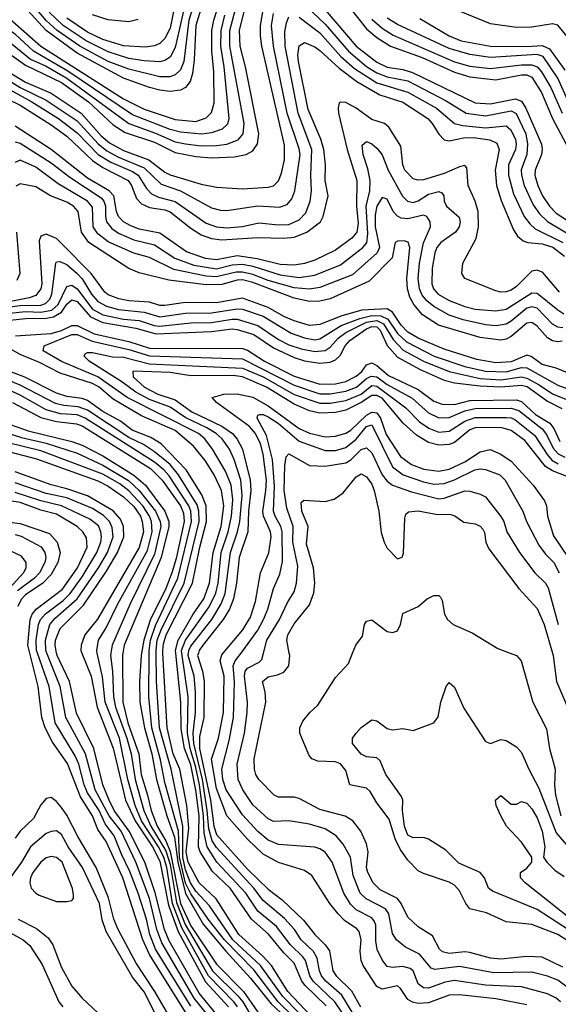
# Model space of a CAD drawing. Header units: inches. Extents: x 884549 to 1028252, y 526810 to 653624.
# Tile 291 of 656: x 893368 to 895452, y 618640 to 622452. Entities that reach past the tile are written whole.
import ezdxf

# ---------------------------------------------------------------- set-up
doc = ezdxf.new("R2010")
doc.units = ezdxf.units.IN
doc.header["$MEASUREMENT"] = 0
doc.layers.add('A8691', color=7, linetype='Continuous')
doc.layers.add('A8692', color=7, linetype='Continuous')

msp = doc.modelspace()

# ---------------------------------------------------------------- linework, layer by layer
at = {"layer": 'A8691', "color": 5}
for points, elevation in [([(894009.9, 618609.9), (893870, 618833.1), (893844.8, 618890), (893767.4, 619130), (893702.1, 619270), (893670, 619316.8), (893649.1, 619370), (893603.6, 619443.6), (893552.6, 619572.6), (893495.1, 619655.1), (893466.7, 619710), (893453.6, 619750), (893439.5, 619870), (893406.6, 620000)], 3680), ([(894030, 618632.6), (893893.7, 618853.7), (893872, 618910), (893857.9, 618970), (893826, 619070), (893794.5, 619154.5), (893761.2, 619221.2), (893732.9, 619292.9), (893698.6, 619338.6), (893674.8, 619390), (893630, 619458.3), (893617.3, 619490), (893596.6, 619570), (893582.7, 619602.7), (893505.3, 619730), (893482.4, 619870), (893436.9, 620000)], 3660), ([(894110, 618580.1), (894043.6, 618663.6), (893917.7, 618877.7), (893898.6, 618930), (893869.8, 619050), (893817.3, 619190), (893761.1, 619310), (893714.4, 619370), (893659.4, 619470), (893621.8, 619610), (893545.7, 619750), (893524.4, 619870), (893472.7, 620000)], 3640), ([(894139, 618590), (894062.5, 618682.5), (893946.3, 618886.3), (893928, 618930), (893891.5, 619071.5), (893852.4, 619190), (893790.8, 619310), (893733, 619390), (893713.5, 619430), (893689.9, 619490.1), (893655, 619630), (893587.7, 619767.7), (893560, 619890), (893512.4, 619990), (893510.4, 620000)], 3620), ([(893608.8, 620000), (893643.8, 619910), (893668, 619790), (893730, 619632.3), (893777.7, 619430), (893814.3, 619350), (893881.4, 619250), (893910, 619194.6), (893944.1, 619024.1), (893981.7, 618921.7), (894087.2, 618727.2), (894176.4, 618630)], 3580), ([(894211.3, 618630), (894196, 618650), (894098.3, 618750), (893995.8, 618935.8), (893959.3, 619030), (893936.9, 619170), (893925.9, 619210), (893905.3, 619250), (893838.8, 619350), (893814.5, 619410), (893786.9, 619510), (893753.5, 619670), (893699.1, 619810), (893687.8, 619907.8), (893668.1, 620000)], 3560), ([(893720.5, 620000), (893719, 619990), (893727.4, 619930), (893731, 619830), (893737.9, 619790), (893782.3, 619670), (893799.4, 619610), (893815, 619510), (893848.1, 619390), (893875.1, 619330), (893933.8, 619233.8), (893950, 619181.3), (893974, 619034), (894008.4, 618948.4), (894114.4, 618770), (894212.5, 618672.5), (894231.3, 618650), (894267.5, 618587.5)], 3540), ([(893767.3, 620000), (893765.6, 619990), (893766.9, 619810), (893786.1, 619730), (893828.2, 619610), (893838.2, 619530), (893862.9, 619450), (893876, 619390), (893900, 619330), (893933, 619273), (893950, 619231.2), (893990.4, 619030.4), (894030, 618944.4), (894130, 618795.8), (894233.6, 618690), (894290, 618609.5)], 3520), ([(893839.7, 620000), (893838.1, 619990), (893831.9, 619890), (893832.5, 619810), (893851.1, 619710), (893878.6, 619610), (893897.8, 619510), (893937.5, 619370), (893967, 619287), (893979.5, 619190), (894009.4, 619069.4), (894078, 618950), (894165.5, 618845.5), (894261.5, 618741.5), (894341.3, 618641.3), (894396, 618590)], 3480), ([(894429.3, 618590), (894368.1, 618650), (894273.5, 618773.5), (894159.8, 618890), (894096.9, 618970), (894030, 619067.3), (894010, 619109.1), (893986.2, 619210), (893981.8, 619310), (893930, 619498.4), (893912.8, 619587.2), (893879.3, 619710), (893867.4, 619830), (893868.8, 620000)], 3460), ([(894445.7, 618610), (894385.9, 618670), (894299.6, 618790), (894193.2, 618890), (894101.8, 619021.8), (894050, 619078.2), (894029, 619110), (894010, 619161.1), (893998.6, 619210), (893999.7, 619330), (893954.4, 619550), (893908.8, 619710), (893897.8, 619890), (893896.2, 620000)], 3440), ([(894494.9, 618594.9), (894405.7, 618690), (894342, 618790), (894307.3, 618827.3), (894216.3, 618910), (894128.4, 619048.4), (894062.3, 619110), (894020.1, 619190), (894011.4, 619230), (894022.2, 619322.2), (894014.3, 619410), (893987, 619550), (893961.5, 619610), (893938.9, 619710), (893922.3, 620000)], 3420), ([(894554.1, 618634.1), (894472.7, 618712.7), (894459.4, 618730), (894430, 618799.4), (894390, 618839.8), (894331, 618911), (894264.3, 618970), (894182.9, 619090), (894114.6, 619154.6), (894065.9, 619230), (894060.2, 619250), (894061.8, 619370), (894049.5, 619469.5), (894030, 619567.1), (894005.9, 619630), (893992.9, 619707.1), (893991.4, 619810), (893971.9, 620000)], 3380), ([(894641.8, 618570), (894588, 618650), (894503.7, 618730), (894491, 618750), (894474.5, 618810), (894464.2, 618824.2), (894416.1, 618870), (894361.8, 618941.8), (894290, 619000.1), (894242.4, 619070), (894130.9, 619190.9), (894093.9, 619250), (894082.1, 619302.1), (894078.8, 619370), (894063.9, 619490), (894050, 619557.3), (894027.2, 619630), (894016.9, 619690), (894019.2, 619830), (893995.9, 620000)], 3360), ([(894654.8, 618610), (894615, 618675), (894552.2, 618730), (894536.1, 618750), (894527.5, 618770), (894519.1, 618819.1), (894504.9, 618844.9), (894456.9, 618890), (894431.2, 618930), (894392.4, 618972.4), (894310, 619041.7), (894273.7, 619090), (894130, 619247.5), (894113.3, 619273.3), (894099.3, 619319.3), (894093.7, 619390), (894075.6, 619510), (894042.2, 619650), (894039, 619690), (894048.7, 619770), (894048.4, 619850), (894043.4, 619910), (894020, 619990), (894021.1, 620000)], 3340), ([(894059.5, 620000), (894056.5, 619990), (894075.6, 619930), (894081.2, 619890), (894080.3, 619750), (894063.5, 619676.5), (894063.7, 619630), (894105.9, 619430), (894118.6, 619330), (894130, 619297.7), (894250, 619162.8), (894330, 619085.2), (894384.2, 619044.2), (894466.4, 618966.4), (894509.9, 618910), (894550.6, 618870.6), (894566.5, 618846.5), (894580.2, 618770), (894592, 618750), (894652, 618692), (894686.7, 618630)], 3320), ([(895330, 618637.4), (895210, 618661.2), (895070, 618677.3), (895030, 618675.4), (894950, 618646), (894910, 618642.9), (894887.9, 618647.9), (894870, 618659.2), (894841.5, 618701.5), (894830, 618711.7), (894770, 618698.3), (894750, 618709.5), (894697.2, 618790), (894690, 618809.8), (894686, 618846), (894689.6, 618890), (894681.3, 618921.3), (894672.6, 618932.6), (894624.7, 618964.7), (894600.1, 618990), (894567.9, 619030), (894498.7, 619138.7), (894470, 619158.3), (894370, 619189.2), (894310, 619221.7), (894250, 619279.4), (894170, 619370), (894130, 619475.6), (894110, 619589.5), (894137.6, 619670), (894156.8, 619770), (894159.1, 619910), (894143, 619970), (894150, 619993.7), (894155.3, 620000)], 3280), ([(895460.9, 618650), (895444, 618664), (895410, 618681), (895310, 618707.3), (895170, 618714), (895050, 618732.4), (895014.4, 618725.6), (894950, 618702.4), (894930, 618703.8), (894910, 618719.9), (894890, 618769.1), (894878.6, 618778.6), (894850, 618786.7), (894810, 618782.5), (894790, 618786.8), (894770, 618812.7), (894751.8, 618851.8), (894745.9, 618885.9), (894746.1, 618946.1), (894740.8, 618960.8), (894730, 618975.4), (894670, 619005.2), (894647.7, 619027.7), (894622.9, 619070), (894577, 619190), (894550, 619229.2), (894530, 619242.5), (894510, 619248.8), (894370, 619259.2), (894330, 619275), (894290, 619309.6), (894230, 619374), (894166.7, 619470), (894153.4, 619510), (894149.7, 619550.3), (894179, 619661), (894195.7, 619750), (894199, 619890), (894194.3, 619950), (894202.1, 619970), (894224.4, 620000)], 3260), ([(895508.7, 618690), (895450, 618733.2), (895410, 618748.9), (895350, 618764.6), (895202.5, 618762.5), (895070, 618785.9), (894974.3, 618774.3), (894959.9, 618779.9), (894914.6, 618834.6), (894860.8, 618860.8), (894825.8, 618890), (894810, 618914.5), (894796.7, 618990), (894784.1, 619010), (894708.7, 619048.7), (894685.7, 619070), (894658.8, 619138.8), (894647.5, 619210), (894619.6, 619259.6), (894592.8, 619292.8), (894550, 619319.6), (894490, 619338), (894410, 619350.4), (894350, 619347.7), (894330, 619358.5), (894270, 619412.5), (894231.1, 619470), (894212.7, 619510), (894209.1, 619570), (894237.8, 619690), (894248, 619770), (894249.9, 619810.1), (894238.1, 619910), (894240.5, 619930), (894250, 619941.3), (894294.7, 619965.3), (894304.6, 619975.4), (894311.2, 620000)], 3240), ([(895470, 618784), (895390, 618821.9), (895330, 618824.9), (895230, 618814.2), (895190, 618818.8), (895110, 618841), (895090, 618843.3), (895030, 618836.6), (895003.7, 618843.7), (894993.1, 618853.1), (894965.4, 618905.4), (894910, 618939.5), (894870, 618976.8), (894844.2, 619030), (894829.7, 619049.7), (894763.4, 619083.4), (894736.3, 619110), (894715.3, 619150), (894709.9, 619170), (894716.7, 619230), (894710, 619261.7), (894687.8, 619310), (894656.9, 619350), (894628, 619368), (894530, 619394.5), (894450, 619436.4), (894430, 619441.7), (894370, 619441.8), (894352.1, 619450), (894293.4, 619510), (894281.7, 619530), (894276, 619550), (894275.4, 619590), (894320.6, 619810), (894318.3, 619850), (894307.2, 619890), (894330, 619908), (894364.9, 619915.1), (894390, 619925.5), (894409.9, 619950), (894412.7, 619990), (894410.9, 620000)], 3220), ([(895490, 618884.4), (895450, 618909.7), (895350, 618949), (895250, 618959.1), (895174.5, 618994.5), (895110.3, 619010.3), (895094.9, 619030), (895070, 619079.4), (895050, 619101.1), (895030, 619112.7), (894930, 619146), (894910, 619156.8), (894870, 619198.3), (894840.6, 619240.6), (894820.7, 619280.7), (894797.1, 619357.1), (894750, 619420.2), (894724, 619464), (894710, 619476.9), (894646.1, 619490), (894630, 619545.8), (894610, 619571.2), (894590, 619579.4), (894521.9, 619581.9), (894498.9, 619590), (894486.2, 619606.2), (894451.5, 619690), (894451.6, 619710), (894464, 619736), (894490.9, 619770), (894521.7, 619798.3), (894590, 619905.1), (894640.2, 619959.8), (894656.3, 620000)], 3180), ([(895265.5, 620000), (895290, 619990.9), (895308.5, 619970), (895354.1, 619810), (895406.7, 619706.7), (895418.6, 619630), (895440.4, 619550), (895437.2, 619490), (895441.9, 619450), (895462, 619370)], 3180), ([(895429.3, 620000), (895432.2, 619990), (895445.2, 619890), (895513.7, 619730)], 3220), ([(895513.7, 618913.7), (895370, 619007.6), (895197.8, 619077.8), (895182.7, 619090), (895166.1, 619130), (895149.9, 619149.9), (895066.8, 619186.8), (895017.4, 619237.4), (894950, 619279.8), (894930, 619286.1), (894890, 619285.1), (894870, 619294.5), (894856.8, 619330), (894849.9, 619390), (894850.4, 619430), (894845, 619445), (894785.2, 619530), (894763.3, 619583.3), (894750, 619594.5), (894710, 619598.5), (894690, 619608.8), (894655.8, 619650), (894656.3, 619670), (894669.6, 619690), (894690, 619712.2), (894730, 619742), (894750, 619737.3), (894790, 619707.3), (894810, 619702.8), (894850, 619708), (894890, 619700.4), (894970, 619730.4), (894987.2, 619752.8), (894997.2, 619810), (895018.3, 619870), (895030, 619886.4), (895050, 619867.8), (895086.8, 619786.8), (895170, 619657.8), (895190, 619650.3), (895230, 619665.7), (895250, 619662), (895290, 619636.4), (895310, 619614.4), (895337.7, 619550), (895377.3, 619477.3), (895443.5, 619303.5), (895490.3, 619250.3)], 3160), ([(893971.7, 618550), (893890.8, 618690), (893819.1, 618799.1), (893748.8, 618930), (893731.5, 618970), (893711.9, 619051.9), (893663.1, 619170), (893592.8, 619290), (893550, 619372.9), (893530, 619401.5), (893510, 619425.2), (893490, 619440.3), (893470, 619437.2), (893450, 619412.7), (893421.1, 619358.9), (893370, 619310.9), (893350, 619283.3)], 3720), ([(895606.4, 618886.4), (895324.2, 619110), (895306.3, 619130), (895306, 619150), (895330, 619166.7), (895349.8, 619190), (895349.9, 619210), (895310, 619267.9), (895251.6, 619330), (895229.6, 619370), (895211.5, 619410), (895209.8, 619429.8), (895230, 619448.7), (895270, 619414.3), (895290, 619414.7), (895310, 619424.7), (895330, 619419.4), (895350, 619397.4), (895370, 619361.5), (895390, 619310.2), (895399.8, 619250), (895395.5, 619210), (895407.7, 619190), (895439.2, 619159.2), (895475.1, 619135.1)], 3140), ([(893888.9, 618610), (893850, 618688.2), (893804.9, 618744.9), (893702, 618922), (893687.5, 618967.5), (893676.5, 619030), (893611.1, 619170), (893554.8, 619250), (893530, 619298.1), (893510, 619311.4), (893490, 619309.5), (893470, 619301.3), (893409, 619250), (893374.4, 619190), (893330.5, 619130)], 3740), ([(893361.9, 618970), (893433.3, 618933.3), (893477.4, 618897.4), (893495.5, 618870), (893530, 618783), (893569.6, 618710), (893610, 618663.2), (893670, 618607.6)], 3740), ([(893330, 618918.6), (893381.5, 618890), (893407.2, 618867.2), (893454.7, 618794.7), (893519.4, 618650), (893534.8, 618630)], 3720)]:
    msp.add_lwpolyline(points, dxfattribs=dict(at, elevation=elevation))
at = {"layer": 'A8691', "color": 5, "elevation": 3760}
msp.add_lwpolyline([(893490, 619212.8), (893470, 619206.7), (893450, 619190.4), (893419.1, 619150), (893409.3, 619130), (893406.9, 619110), (893412.5, 619090), (893430, 619070.1), (893443.1, 619063.1), (893510, 619038.2), (893550, 619037.8), (893570, 619042.4), (893575.8, 619050), (893576.5, 619063.5), (893571.6, 619088.4), (893532, 619190), (893510, 619208.2)], close=True, dxfattribs=at)
at = {"layer": 'A8692', "color": 5}
for points, elevation in [([(893330, 622456.1), (893449.8, 622350), (893770, 622146.4), (893850, 622105.5), (893970, 622066.5), (894050, 622058.5), (894090, 622072), (894110, 622093.4), (894119.9, 622130), (894119.4, 622250), (894111.9, 622331.9), (894111, 622410), (894119.3, 622450), (894176, 622630)], 3780), ([(894086.1, 622550), (894049.2, 622430), (894043.1, 622296.9), (894036.3, 622243.7), (894027, 622213), (894010, 622189.7), (893990, 622179.4), (893950, 622174.2), (893910, 622178.9), (893870, 622189.8), (893770, 622226.5), (893590, 622323.3), (893469.6, 622410), (893370, 622520.4)], 3820), ([(894053.2, 622550), (894022.5, 622450), (894002.8, 622290), (893990, 622257.7), (893970, 622238.4), (893949.4, 622230.6), (893910, 622230.6), (893790, 622260.5), (893710, 622290.8), (893600.2, 622350), (893513.1, 622410), (893470, 622449.8), (893390, 622544.6)], 3840), ([(894015.3, 622550), (893970, 622344.1), (893950, 622307), (893930, 622294.1), (893910, 622289.8), (893850, 622292.6), (893790, 622302.7), (893710, 622327.6), (893624.5, 622370), (893535.4, 622430), (893481.3, 622481.3)], 3860), ([(893975.5, 622550), (893950, 622419.2), (893930, 622380.1), (893910, 622359.9), (893889.4, 622350.6), (893853.4, 622346.6), (893770, 622350.9), (893690, 622375.4), (893630, 622404.6), (893550, 622458.5)], 3880), ([(894428.8, 622551.2), (894550, 622434.9), (894639.7, 622330), (894710, 622270.5), (894750, 622246.6), (894790, 622230.8), (894870, 622215.5), (895018.7, 622138.7), (895095.4, 622090), (895170, 622079.8), (895270, 622099.8), (895289, 622089), (895326.7, 622010), (895333.7, 621970), (895330.1, 621930), (895309, 621871), (895309.3, 621850), (895320.2, 621810), (895355.2, 621735.2), (895380.2, 621700.2), (895410.7, 621670.7), (895513, 621610)], 3660), ([(894605.3, 622550), (894710, 622416.8), (894750, 622383.1), (894803.3, 622350), (894925.4, 622305.4), (895050, 622249.7), (895110, 622230.8), (895210, 622219), (895310, 622238.5), (895330, 622239.1), (895350, 622230.3), (895387.1, 622170), (895430.3, 622070.3), (895482.7, 621970)], 3720), ([(893130, 622468.3), (893151.3, 622431.3), (893190, 622398.6), (893290, 622346.7), (893390, 622276.8), (893530, 622209.6), (893634.4, 622134.4), (893730, 622045.3), (893775.7, 622015.7), (893890, 621977.7), (893970, 621937.7), (894050, 621922.2), (894110, 621917.7), (894199.2, 621920.8), (894244.1, 621930), (894270, 621944.7), (894288.7, 621971.3), (894293.7, 622010), (894241.1, 622270), (894220.4, 622350), (894218.2, 622410), (894242.6, 622510)], 3720), ([(893181.9, 622461.9), (893212.3, 622432.3), (893323.5, 622370), (893410, 622298.9), (893470, 622272.6), (893550, 622226.4), (893790, 622049.8), (893893.1, 622013.1), (893970, 621980), (894010, 621971.7), (894070, 621964.2), (894130, 621965.2), (894170, 621970), (894213, 621987), (894232.6, 622010), (894236.6, 622050), (894181.4, 622350), (894180.9, 622410), (894207.9, 622512.1)], 3740), ([(893290, 622270.9), (893390, 622209.9), (893490, 622167.4), (893605.3, 622090), (893682.7, 622002.7), (893715, 621975), (893770, 621945.5), (893867.8, 621910), (893930, 621861.9), (893950, 621852.3), (894070, 621815.6), (894130, 621803.5), (894230, 621797), (894330, 621803.8), (894350.5, 621809.5), (894370, 621828), (894381.6, 621858.4), (894392, 621910), (894393, 621967), (894305.2, 622350), (894299.2, 622390), (894299.3, 622430), (894310, 622490.8)], 3680), ([(894550.4, 622490.4), (894669.5, 622350), (894750, 622287.7), (894790, 622269.1), (894850, 622259.8), (894887.9, 622247.9), (895130, 622129.8), (895190, 622126.1), (895286.4, 622146.4), (895310, 622136.7), (895326.7, 622110), (895387.4, 621970), (895390.4, 621950), (895387, 621930), (895362.7, 621870), (895361.3, 621850), (895372.5, 621810), (895391.5, 621770), (895418.2, 621730), (895443.7, 621703.7), (895557, 621630)], 3680), ([(895522.9, 622342.9), (895450, 622430.8), (895430, 622436.8), (895350, 622423.6), (895290, 622422.7), (895190, 622435.7), (895070, 622485.8)], 3820), ([(894159.9, 622470), (894145.6, 622410), (894145.4, 622350), (894158.3, 622270), (894177.2, 622070), (894171.6, 622048.4), (894151.3, 622028.7), (894110, 622013.9), (894071.5, 622008.5), (893990, 622016.8), (893950, 622027.8), (893804.6, 622084.6), (893553.5, 622253.5), (893420.7, 622330), (893350, 622395.7), (893230, 622472.1)], 3760), ([(893290, 622238.8), (893369.4, 622189.4), (893470, 622141.1), (893590, 622060.4), (893671.5, 621971.5), (893704.7, 621944.7), (893750, 621920.3), (893850, 621879.3), (893915, 621815), (893990, 621789.5), (894110, 621724.5), (894145.2, 621714.8), (894170, 621713.6), (894290, 621731.1), (894373.9, 621726.1), (894403.4, 621736.6), (894420.9, 621759.1), (894432.8, 621790), (894452.8, 621930), (894450, 621952.3), (894403.4, 622090), (894350.2, 622350), (894342.5, 622430), (894350, 622476.3)], 3660), ([(893290, 622202.5), (893414.5, 622134.5), (893518.3, 622070), (893590, 622013.9), (893670.9, 621930), (893720.1, 621900.1), (893804.2, 621864.2), (893826.1, 621850), (893858.7, 621798.7), (893878.5, 621778.5), (893905.6, 621765.6), (893970, 621749), (894090, 621664.1), (894130, 621650.4), (894170, 621646.9), (894230, 621651.3), (894293.8, 621666.2), (894370, 621657.9), (894410, 621659.8), (894450, 621678), (894474.9, 621705.1), (894491.5, 621750), (894497.4, 621790), (894494.7, 621850), (894498.3, 621950), (894445.5, 622090), (894395.6, 622350), (894394.4, 622405.6), (894399.9, 622440.1), (894410, 622463.7)], 3640), ([(893826.5, 622453.5), (893790, 622443.9), (893710, 622451.7), (893650, 622471.8)], 3920), ([(894450, 622462.2), (894530, 622400.9), (894610.4, 622310.4), (894663.4, 622263.4), (894750, 622208.2), (894870, 622171.2), (894981.1, 622110), (895050, 622050), (895082.4, 622042.4), (895170, 622033.3), (895250, 622041), (895267.7, 622027.7), (895286.5, 621990), (895289.8, 621970), (895286.4, 621950), (895259.3, 621890), (895259.3, 621850), (895278.5, 621778.5), (895320.4, 621690), (895342, 621662), (895363.2, 621643.2), (895470.3, 621590.3)], 3640), ([(894730, 622453.9), (894770, 622419), (894812.6, 622392.6), (895050, 622289.8), (895110, 622272.3), (895190, 622263.2), (895310, 622277.1), (895350, 622277.5), (895370.2, 622270.2), (895387.7, 622250), (895423.1, 622190), (895466.8, 622090)], 3740), ([(895493, 622130), (895450, 622225.5), (895393.9, 622310), (895370, 622317.7), (895190, 622305.9), (895110, 622317.4), (895030, 622340.7), (894830, 622433.7), (894790, 622458.9)], 3760), ([(894916.8, 622456.8), (895030, 622389.5), (895075.9, 622370), (895190, 622349.2), (895330, 622348.1), (895390, 622352.9), (895418.9, 622338.9), (895477.2, 622257.2)], 3780), ([(893270, 622169.2), (893370, 622121.4), (893490, 622045.1), (893550, 622000.9), (893650, 621906.7), (893690, 621880.2), (893787.3, 621830), (893800.6, 621810), (893820.4, 621760.4), (893839.4, 621739.4), (893870, 621725), (893930, 621715.5), (893950, 621708.2), (894030, 621644.6), (894070, 621619.7), (894110, 621604.9), (894150, 621600.4), (894290, 621609.1), (894390, 621605.9), (894430, 621609.8), (894479.1, 621630), (894531.8, 621670), (894542.7, 621690), (894561, 621770), (894550.3, 621830), (894551.5, 621890), (894544.4, 621950), (894533.5, 621990), (894484.3, 622104.3), (894447.1, 622290), (894444.7, 622315.3), (894449.1, 622350.9), (894470, 622364), (894510, 622347.5), (894530, 622333.2), (894604.4, 622264.4), (894673, 622213), (894761.1, 622161.1), (894850, 622132.5), (894946.8, 622070), (894964.7, 622050), (894990, 622008.6), (895010, 621987.8), (895030, 621983.8), (895084.8, 621995.2), (895124.2, 621995.8), (895187.1, 621987.1), (895214.8, 621974.8), (895223.5, 621950), (895208.6, 621870), (895213.6, 621810), (895231.7, 621751.7), (895278.4, 621638.4), (895294.7, 621614.7), (895316.5, 621596.5), (895334.4, 621590), (895390, 621584.2), (895431.2, 621571.2), (895476.3, 621536.3)], 3620), ([(895457.2, 621397.2), (895393.1, 621473.1), (895370, 621482.8), (895350, 621478.8), (895290, 621419.9), (895270, 621405.5), (895250, 621398.5), (895230, 621397.2), (895210, 621402.1), (895090.6, 621450), (895079.5, 621470), (895082.3, 621510), (895134.5, 621605.5), (895143.9, 621650), (895142.3, 621710), (895130.3, 621750), (895103.1, 621810), (895098.2, 621878.2), (895090, 621887.2), (895070, 621883), (895010, 621857), (894930, 621832.9), (894910, 621830.5), (894890, 621836.4), (894858.5, 621870), (894850.8, 621890.8), (894842.3, 621962.3), (894796.8, 622036.8), (894779.7, 622050), (894730, 622066.2), (894670, 622110.4), (894630, 622131.2), (894610, 622133.5), (894604.4, 622130), (894599.9, 622110), (894601.5, 622090), (894634.9, 621950), (894672.4, 621830), (894671.1, 621730), (894677.2, 621662.8), (894672.6, 621630), (894653.8, 621606.2), (894590, 621560.6), (894510, 621521.6), (894470, 621507.9), (894430, 621502.3), (894375.6, 621504.4), (894286.7, 621526.7), (894210, 621537.6), (894130, 621522.9), (894087.5, 621527.5), (894013.5, 621553.5), (893910, 621625.4), (893830, 621641.4), (893795.3, 621655.3), (893769.9, 621669.9), (893750.4, 621690.4), (893742, 621710), (893731.5, 621770), (893714.4, 621790), (893630, 621839.1), (893490, 621949.3), (893350, 622039.6)], 3580), ([(893350, 621979.4), (893370, 621974.7), (893490, 621898), (893562.3, 621842.3), (893682.5, 621762.5), (893693.9, 621750), (893699.6, 621730), (893699.5, 621690), (893704.3, 621670), (893724.4, 621644.4), (893750, 621625.7), (893810, 621600.5), (893890, 621580.5), (893968.8, 621528.8), (894041.6, 621501.6), (894130, 621488.1), (894190, 621503.7), (894230, 621505.4), (894270, 621497.4), (894375.4, 621464.6), (894450, 621454.3), (894510, 621462.9), (894610, 621502.9), (894696.3, 621570), (894711.8, 621588.2), (894715.8, 621624.2), (894709, 621730), (894722.3, 621790), (894724.7, 621830), (894715.5, 621875.5), (894697.5, 621930), (894693.2, 621966.8), (894710, 621980.5), (894730, 621971.9), (894750, 621955.1), (894770, 621929.4), (894793.6, 621870), (894848.8, 621768.8), (894868.4, 621750), (894890, 621744.1), (894910, 621751.6), (894950, 621777.3), (894990, 621787.1), (895001.4, 621781.4), (895009.3, 621770), (895010.8, 621750), (895019.4, 621730), (895068.2, 621688.2), (895072.2, 621670), (895068.9, 621650), (895054.6, 621630), (894997.1, 621590), (894981.9, 621570), (894974.9, 621550), (894964, 621490), (894963.2, 621430), (894969.7, 621410), (894987.9, 621390), (895030, 621364.5), (895090, 621341.8), (895130, 621331.9), (895210, 621325.4), (895250, 621331.3), (895350, 621394.3), (895370, 621394.1), (895450, 621328.4), (895473.8, 621313.8)], 3560), ([(895470, 621258.7), (895450, 621261.8), (895430, 621273.7), (895370, 621335), (895350, 621340.5), (895330, 621335.7), (895270, 621284.8), (895250, 621273.5), (895212.4, 621267.6), (895170, 621270.6), (895084.5, 621290), (895030, 621307.7), (894970, 621341.6), (894943.2, 621363.2), (894925.6, 621385.6), (894914.9, 621410), (894910.5, 621450), (894914.6, 621510), (894930, 621587.9), (894957.6, 621650), (894956, 621670), (894943.8, 621690), (894930, 621695.7), (894870, 621681.9), (894844, 621684), (894830, 621691), (894813.3, 621710), (894790, 621757.3), (894770, 621764.1), (894750, 621730.8), (894743.7, 621696.3), (894743.7, 621650), (894759.7, 621570), (894751.5, 621550), (894656, 621464), (894530, 621414.9), (894490, 621409.3), (894430, 621414), (894330, 621443.1), (894270, 621466.4), (894230, 621475.2), (894205.6, 621474.4), (894130, 621456.6), (894090, 621458.9), (893964.6, 621484.6), (893870, 621531.3), (893810, 621547.9), (893710, 621591.8), (893670, 621623.2), (893652.5, 621650), (893650, 621726.5), (893630, 621749.7), (893517, 621817), (893430, 621881.1), (893370, 621908), (893350, 621899.6)], 3540), ([(895467.9, 621207.9), (895450, 621205.1), (895430, 621208.4), (895410, 621219.9), (895370, 621265.5), (895350, 621279.7), (895330, 621277.9), (895270, 621225.4), (895250, 621215.4), (895230, 621211.7), (895150, 621221.8), (894988.2, 621270), (894926.8, 621310), (894893.4, 621350), (894877.7, 621377.7), (894868.5, 621410), (894865.5, 621450), (894878.1, 621570), (894871.5, 621591.5), (894856, 621596), (894830, 621594.7), (894820.4, 621590), (894809.5, 621530), (894720.5, 621439.5), (894570, 621372.1), (894530, 621362.4), (894490, 621361.8), (894430, 621373.7), (894270, 621434.4), (894230, 621444.5), (894210, 621443.7), (894150, 621427), (894090, 621425.2), (893944.4, 621444.4), (893830, 621472.4), (893790, 621488.4), (893634.9, 621590), (893606.8, 621630), (893593.9, 621710), (893576.3, 621730), (893550, 621745.4), (893486.8, 621770), (893430, 621805.4), (893370, 621816.9), (893352.6, 621807.4)], 3520), ([(895510, 621076.6), (895443.6, 621103.6), (895390, 621117.2), (895347.9, 621147.9), (895330, 621153.7), (895270, 621127.7), (895210, 621123.6), (895136.5, 621136.5), (895010, 621177), (894910, 621219.1), (894870, 621242.5), (894843.7, 621270), (894810, 621320.3), (894790, 621332.7), (894692.4, 621327.6), (894614.7, 621305.3), (894530, 621272.2), (894490, 621267.8), (894430, 621286.2), (894390, 621303.3), (894330, 621338.1), (894230, 621373.8), (894130, 621355.7), (894010, 621357.6), (893930, 621345.3), (893910, 621346), (893870, 621358.2), (893790, 621363.8), (893752, 621372), (893710, 621387), (893696.8, 621396.8), (893644.2, 621470), (893530, 621585.2), (893510, 621604.9), (893470, 621621.7), (893450, 621614.8), (893443.7, 621596.3), (893454, 621430), (893449.7, 621410), (893430, 621384), (893404.7, 621375.3), (893250, 621344.2)], 3480), ([(893354.9, 621630), (893368.8, 621470), (893356.9, 621443.1)], 3520), ([(893310, 621337.6), (893370, 621345.4), (893450, 621347), (893467, 621353), (893484.5, 621370), (893492.4, 621390), (893507.5, 621510), (893510, 621514.3), (893523.7, 621516.3), (893550, 621504.6), (893590.6, 621470), (893610, 621449.4), (893645.6, 621390), (893670, 621361.8), (893703.4, 621343.4), (893750, 621330.6), (893850, 621320.5), (893910, 621301.3), (894010, 621315.7), (894110, 621317.6), (894210, 621333.2), (894230, 621331.2), (894310, 621304), (894418.3, 621238.3), (894470, 621219.9), (894510, 621212.6), (894530, 621216.6), (894612.3, 621267.7), (894684.5, 621295.5), (894730, 621307.1), (894766, 621306), (894792.5, 621292.5), (894830, 621237.1), (894865.2, 621205.2), (894971.7, 621150), (895090, 621108.9), (895170, 621091.5), (895250, 621089.4), (895310, 621105.8), (895330, 621104.5), (895450, 621036.7), (895510, 621014.8)], 3460), ([(893330, 621316.1), (893390, 621321.9), (893450, 621319.3), (893491.7, 621328.3), (893516.5, 621350), (893550, 621419.9), (893570, 621424.4), (893590, 621409.8), (893650, 621330.9), (893690, 621309.9), (893770, 621292.5), (893830, 621287.5), (893888, 621268), (893910, 621265.5), (894030, 621279.2), (894110, 621280), (894190, 621293.2), (894210, 621292.5), (894290, 621267.7), (894370, 621213.7), (894410, 621193.5), (894457.5, 621177.5), (894510, 621167.6), (894550, 621171.9), (894570, 621184.7), (894600.6, 621219.4), (894630, 621240.7), (894710, 621280.6), (894750, 621287.8), (894775.3, 621275.3), (894813.5, 621213.5), (894852.4, 621172.4), (894930.3, 621130.3), (895030, 621090.4), (895150, 621062.7), (895230, 621057.9), (895310, 621069.2), (895330, 621064.8), (895378.9, 621038.9), (895430, 621004.3), (895490, 620978.8)], 3440), ([(893330, 621288.9), (893390, 621295.4), (893470, 621296.1), (893498.6, 621301.5), (893530, 621320.3), (893550, 621351), (893570, 621367.6), (893590, 621360.9), (893642.4, 621302.4), (893690, 621279.8), (893817.4, 621257.4), (893896.2, 621236.2), (894110, 621244.7), (894190, 621255.2), (894210, 621253.3), (894273.6, 621233.6), (894350, 621181.9), (894430, 621144.5), (894470, 621131.1), (894530, 621122), (894570, 621126.2), (894590, 621135.4), (894607.7, 621152.3), (894628, 621190), (894645.4, 621210), (894710, 621255.2), (894730, 621264.3), (894750, 621262.9), (894763.2, 621250), (894790.5, 621190.5), (894830, 621145.1), (894917.8, 621097.8), (895010, 621056.4), (895050, 621046), (895150, 621035.1), (895230, 621030.4), (895310, 621037.9), (895331.6, 621031.6), (895410, 620974.7), (895466.6, 620946.6)], 3420), ([(893351.4, 621228.6), (893490, 621237.8), (893530, 621248.4), (893570, 621268.5), (893590, 621267.8), (893656, 621236), (893790, 621205.8), (893870, 621181), (894230, 621178.8), (894250, 621172.5), (894315.5, 621130), (894430, 621072.4), (894530, 621040.8), (894590, 621042.7), (894630, 621051.8), (894670, 621071.8), (894691.6, 621090), (894710, 621115.5), (894730, 621123.2), (894750, 621113.5), (894795.2, 621075.2), (894910, 621019.9), (894970, 620975.8), (895003.4, 620963.4), (895050, 620963), (895110, 620978), (895290, 620980.1), (895310, 620974.6), (895363.6, 620923.6), (895420.2, 620890), (895435.3, 620870), (895458.9, 620818.9)], 3380), ([(893995.9, 620000), (893994.5, 620010), (894010, 620050), (894100.7, 620179.3), (894127.5, 620232.5), (894135.7, 620270), (894147.3, 620390), (894174.8, 620470), (894188.1, 620530), (894192.7, 620592.7), (894186.2, 620650), (894164.5, 620704.5), (894114.1, 620790), (894084.7, 620830), (894059.3, 620850), (893783.5, 620990), (893670, 621070), (893530, 621128.6), (893458.4, 621170), (893462.5, 621190), (893570, 621232.8), (893590, 621232.9), (893647.6, 621207.6), (893790, 621174.8), (893870, 621150.6), (894230, 621139.3), (894430, 621037.3), (894530, 621003.7), (894570, 621004), (894630, 621013.5), (894671.2, 621030), (894710, 621062.8), (894727.9, 621072.1), (894750, 621069.3), (894790, 621039.3), (894887.3, 620987.3), (894949.7, 620930), (894990, 620910.6), (895030, 620912.5), (895090, 620937.3), (895130, 620946.6), (895270, 620948.2), (895299.2, 620939.2), (895390, 620867.8), (895406.3, 620846.3), (895432.9, 620792.9), (895451.6, 620771.6), (895478, 620758)], 3360), ([(893971.9, 620000), (893970.9, 620010), (893980.8, 620050), (894039.7, 620150), (894080.8, 620210), (894102.5, 620270), (894116.1, 620390), (894147, 620490), (894157.9, 620570), (894149, 620629), (894120.6, 620690), (894085.3, 620745.3), (894040.7, 620800.7), (893970, 620861.1), (893838.7, 620918.7), (893730, 620983), (893674.8, 621030), (893650, 621044), (893524.1, 621084.1), (893444.8, 621124.8), (893370, 621155.8), (893310.6, 621190)], 3380), ([(894021.1, 620000), (894022.2, 620010), (894030, 620026.3), (894111.3, 620130), (894147.7, 620190), (894163.1, 620230), (894183.1, 620390), (894211, 620469), (894219.5, 620510), (894228.4, 620610), (894223, 620670), (894198, 620750), (894180.1, 620790), (894151.5, 620830), (894128.6, 620850), (894092.2, 620872.2), (894010.3, 620910.3), (893950, 620952.5), (893870, 620981.4), (893817.4, 621010), (893763.4, 621050), (893636, 621130), (893617.5, 621150), (893620.9, 621159.1), (893630, 621163.5), (893650, 621163.7), (893727.5, 621147.5), (893770, 621146.3), (893870, 621119.5), (894230, 621103.3), (894310, 621069.2), (894430, 621001.3), (894530, 620968.2), (894570, 620967.4), (894630, 620977.4), (894690, 621003), (894730, 621035.8), (894750, 621033.9), (894862, 620950), (894915.6, 620895.6), (894951.2, 620871.2), (894990, 620855.8), (895030, 620859.5), (895090, 620897.5), (895130, 620911.5), (895251.8, 620911.8), (895270, 620910.8), (895283.9, 620903.9), (895361.8, 620841.8), (895408.7, 620768.7), (895427.3, 620747.3), (895452.4, 620732.4)], 3340), ([(893922.3, 620000), (893921.8, 620010), (893924.1, 620035.9), (893934.7, 620070), (894036.9, 620270), (894065, 620410), (894090.4, 620510), (894089.3, 620570), (894072.1, 620612.1), (894012.1, 620710), (893915.5, 620810), (893875.3, 620835.2), (893803, 620863), (893757.6, 620897.6), (893690, 620935.4), (893630, 620978.2), (893610, 620985.5), (893550, 620993.7), (893510, 621006.2), (893387.7, 621067.7), (893310, 621097.7)], 3420), ([(895512.9, 620672.9), (895430, 620705), (895402.9, 620722.9), (895322.7, 620822.7), (895270, 620862.2), (895230, 620873.9), (895130, 620872.5), (895110, 620864.2), (895050, 620814.9), (895030, 620807.6), (894990, 620805), (894950, 620814.8), (894903.9, 620843.9), (894851.9, 620890), (894770, 620986.4), (894750, 620997.8), (894730, 620996.7), (894690, 620970), (894630, 620939.9), (894590, 620930.8), (894530, 620929.2), (894490, 620938.3), (894430, 620963.6), (894323.2, 621030), (894230, 621070), (894194.5, 621074.5), (894030, 621073.1), (893950, 621086.6), (893808.7, 621091.3), (893805.8, 621090), (893807.4, 621070), (893851.4, 621030), (893903, 621003), (893970, 620980.1), (894034.4, 620934.4), (894150, 620878.7), (894191, 620850), (894210, 620828.4), (894230.1, 620790.1), (894259.5, 620670), (894262.6, 620630), (894253.6, 620550), (894251, 620470), (894217.2, 620370), (894207.1, 620270), (894195.6, 620210), (894179.3, 620170), (894155.8, 620130), (894076.4, 620030), (894062.4, 620010), (894059.5, 620000)], 3320), ([(893896.2, 620000), (893896, 620010), (893900.1, 620050), (893914.7, 620090), (894004.3, 620270), (894062, 620510), (894060.9, 620550), (894054.1, 620574.1), (893982.5, 620690), (893949.6, 620729.6), (893890, 620779.2), (893847.1, 620807.1), (893790, 620834.3), (893630, 620941), (893593.6, 620953.6), (893538.8, 620958.8), (893506.9, 620966.9), (893370, 621037.7), (893310, 621062.4)], 3440), ([(893868.8, 620000), (893868.9, 620008.9), (893874.4, 620050), (893893.4, 620106.6), (893979.5, 620290), (894033.2, 620510), (894030.6, 620550), (894022.9, 620570), (893945.8, 620685.8), (893925.8, 620710), (893890, 620739), (893621.3, 620910), (893590, 620921.9), (893526.3, 620926.3), (893470, 620941.6), (893370, 620998), (893307.3, 621027.3)], 3460), ([(894155.3, 620000), (894231.2, 620090), (894260.5, 620139.5), (894280.3, 620199.7), (894299.9, 620310), (894332, 620388), (894340.6, 620450), (894338.6, 620470), (894310.9, 620530), (894308.4, 620548.4), (894320.9, 620630), (894322.4, 620670), (894310, 620770), (894299.5, 620810), (894280.3, 620850), (894257.2, 620877.2), (894129.3, 620970), (894112.9, 620990), (894157.7, 621002.3), (894210, 621003.9), (894270, 620990.4), (894330, 620957.6), (894450, 620868.9), (894490, 620850.9), (894550, 620837.3), (894590, 620839.2), (894630, 620851.6), (894650, 620863.2), (894710, 620920.5), (894730, 620932.5), (894750, 620930), (894764.3, 620910), (894786.1, 620846.1), (894841.6, 620761.6), (894884.2, 620730), (894932.3, 620712.3), (894990, 620704.8), (895030, 620712.4), (895090, 620740.9), (895150, 620779.5), (895188.6, 620788.6), (895230, 620770.1), (895270, 620742.4), (895355.1, 620650), (895398.4, 620590), (895406.1, 620570), (895410.1, 620530), (895434.4, 620454.4), (895490.4, 620370.4)], 3280), ([(893339.7, 620970), (893450, 620911.6), (893510, 620896.5), (893587.8, 620887.8), (893610, 620879.5), (893874.3, 620714.3), (893918.9, 620670), (893989.5, 620569.5), (894001.3, 620541.3), (894004.2, 620510), (893973.4, 620366.6), (893956.2, 620310), (893932.8, 620250), (893873.1, 620126.9), (893847.6, 620050), (893839.7, 620000)], 3480), ([(894224.4, 620000), (894290, 620088.3), (894311.7, 620130), (894328.1, 620170), (894350, 620250.2), (894374.1, 620305.9), (894385.3, 620354.7), (894383.2, 620470), (894378.5, 620490), (894356.1, 620530), (894350.5, 620550), (894353.3, 620646.7), (894346.7, 620750), (894322.8, 620842.8), (894286.3, 620910), (894290, 620921.1), (894296.4, 620923.6), (894310, 620923.1), (894330, 620914.1), (894367.6, 620890), (894450, 620820.2), (894550, 620784.5), (894590, 620783.7), (894630, 620795.9), (894670, 620828.1), (894710, 620876.7), (894730, 620883.7), (894810, 620720.7), (894851.3, 620690), (894930, 620663.3), (894970, 620654.5), (895010, 620656.4), (895050, 620670.3), (895129.5, 620709.5), (895150, 620713.2), (895170, 620710.6), (895225.8, 620690), (895247.3, 620670), (895315.1, 620550), (895329.7, 620509.7), (895377.3, 620417.3), (895402.6, 620382.6), (895434.8, 620350), (895455.8, 620310)], 3260), ([(893267.3, 620907.3), (893400.1, 620860.1), (893570, 620819), (893610, 620805.2), (893690, 620763.1), (893809.1, 620689.1), (893854.2, 620650), (893929.4, 620550), (893945.5, 620510), (893945.2, 620490), (893915.5, 620370), (893772.3, 620030), (893767.3, 620000)], 3520), ([(893668.1, 620000), (893665.9, 620010), (893672.3, 620050), (893702.2, 620097.8), (893747, 620190), (893862.4, 620397.6), (893880, 620470), (893877.6, 620510), (893870.3, 620530), (893843.9, 620570), (893790, 620628.1), (893755, 620655), (893690, 620692.7), (893450, 620783.4), (893190, 620846.4)], 3560), ([(893298.8, 620858.8), (893374.3, 620834.3), (893470, 620812.4), (893590, 620773.9), (893690, 620727.6), (893788.3, 620668.3), (893830, 620630), (893893.3, 620550), (893911.9, 620510), (893914, 620490), (893890, 620382.6), (893795.8, 620190), (893725, 620030), (893720.5, 620000)], 3540), ([(893250, 620799.5), (893432.2, 620752.2), (893670, 620667.2), (893710, 620645.6), (893770, 620604.3), (893810, 620567.3), (893835.1, 620530), (893842.3, 620510), (893846.5, 620470), (893830.7, 620409.3), (893668.3, 620131.7), (893620.1, 620070), (893605.2, 620030), (893604.9, 620010), (893608.8, 620000)], 3580), ([(894311.2, 620000), (894324.6, 620050), (894373.2, 620130), (894403.8, 620196.2), (894430, 620237.4), (894439.6, 620270), (894443.6, 620336.4), (894424.4, 620430), (894426, 620490), (894401.4, 620561.4), (894390.8, 620630), (894393.3, 620726.7), (894399.7, 620760.3), (894410, 620771.9), (894490, 620726.1), (894550, 620723.4), (894630, 620736.4), (894650, 620748.4), (894690, 620788), (894710, 620794.2), (894730, 620775.7), (894770.7, 620690), (894790, 620665.1), (894810.5, 620650.5), (894883.9, 620623.9), (894990, 620596.9), (895010, 620599.8), (895090, 620627.5), (895110, 620627), (895150, 620615.5), (895170, 620605.2), (895230, 620528.7), (895241.4, 620510), (895253, 620470), (895301.6, 620390), (895360.9, 620310), (895403.4, 620270), (895412.7, 620252.7), (895452.4, 620110)], 3240), ([(893510.4, 620000), (893504.4, 620030), (893506, 620050), (893524.8, 620095.2), (893614.6, 620185.4), (893703.1, 620316.9), (893746.7, 620390), (893770.5, 620450), (893769.1, 620490), (893758, 620518), (893730, 620550.4), (893630, 620609), (893550, 620636.2), (893490, 620651), (893350, 620701.2)], 3620), ([(894410.9, 620000), (894401.9, 620050), (894405.6, 620070), (894430, 620113.3), (894490, 620187.2), (894506.6, 620233.4), (894509.9, 620270.1), (894504.9, 620330), (894478, 620422), (894484.5, 620490), (894460.1, 620550), (894457.6, 620582.4), (894468, 620592), (894550, 620586.2), (894584.4, 620595.6), (894619.8, 620620.2), (894670, 620682.7), (894690, 620694.3), (894710, 620681.7), (894730, 620653.5), (894739.7, 620630), (894757.5, 620550), (894767.2, 620467.2), (894778.3, 620430), (894790, 620406.1), (894830, 620364.3), (894848.5, 620371.5), (894853.1, 620386.9), (894858.1, 620521.9), (894862.7, 620537.3), (894872.9, 620547.1), (894909.9, 620550.1), (894978, 620538), (895036.2, 620536.2), (895051.9, 620531.9), (895087, 620507), (895130, 620500.4), (895150, 620491.2), (895159.7, 620479.7), (895166.5, 620466.5), (895171.5, 620430), (895183.9, 620403.9), (895299.8, 620250), (895370, 620172.5), (895397.6, 620110), (895429.3, 620000)], 3220), ([(893472.7, 620000), (893468.7, 620010), (893467.5, 620050), (893484.4, 620110), (893505, 620135), (893590.3, 620209.7), (893672.5, 620330), (893707.6, 620390), (893729.3, 620450), (893726.2, 620486.2), (893715.1, 620510), (893692.5, 620532.5), (893650, 620559.4), (893550, 620601.1), (893470, 620618.4), (893350, 620658.8)], 3640), ([(893436.9, 620000), (893433.4, 620010), (893430.9, 620050), (893440.4, 620110), (893448.2, 620130), (893467.5, 620152.5), (893536, 620204), (893563, 620230), (893610, 620294.6), (893666.9, 620390), (893681.7, 620430), (893684, 620450), (893681.9, 620470), (893672.1, 620492.1), (893639, 620519), (893530, 620570.3), (893450, 620589.4), (893350, 620621.1)], 3660), ([(893406.6, 620000), (893399, 620030), (893408.7, 620130), (893416.6, 620150), (893431.9, 620170), (893533, 620247), (893591.8, 620330), (893628.9, 620410), (893626.6, 620446.6), (893611.9, 620470), (893590.4, 620490), (893510, 620537.6), (893450, 620552.8), (893370, 620583.4), (893330, 620589.6)], 3680), ([(893330, 620506.8), (893370, 620501.3), (893482.7, 620462.7), (893512.7, 620430), (893524.8, 620390), (893515.7, 620350), (893490, 620304.4), (893457.1, 620270), (893390, 620225), (893373, 620207), (893360, 620180)], 3720), ([(893350, 620459.5), (893373, 620453), (893451.4, 620411.4), (893465.6, 620390), (893468.9, 620370), (893465.6, 620350), (893444.4, 620310), (893424.9, 620290), (893359.7, 620240.3)], 3740), ([(893328.3, 620251.7), (893382.6, 620310), (893393.3, 620330), (893393.3, 620350), (893375, 620375), (893333.9, 620393.9)], 3760), ([(894656.3, 620000), (894668.8, 620031.2), (894694.9, 620065.1), (894702.2, 620110), (894710, 620123.7), (894730, 620129.1), (894790, 620084), (894810, 620079.5), (894830, 620085.5), (894841.3, 620110), (894850, 620152.7), (894910, 620180.6), (894944.4, 620210), (894970, 620222.8), (894990, 620223.2), (894996.6, 620216.6), (895003, 620203), (895012.2, 620150), (895023.5, 620130), (895045.6, 620110), (895118.5, 620078.5), (895217.8, 620017.8), (895265.5, 620000)], 3180)]:
    msp.add_lwpolyline(points, dxfattribs=dict(at, elevation=elevation))

doc.saveas('drawing.dxf')
